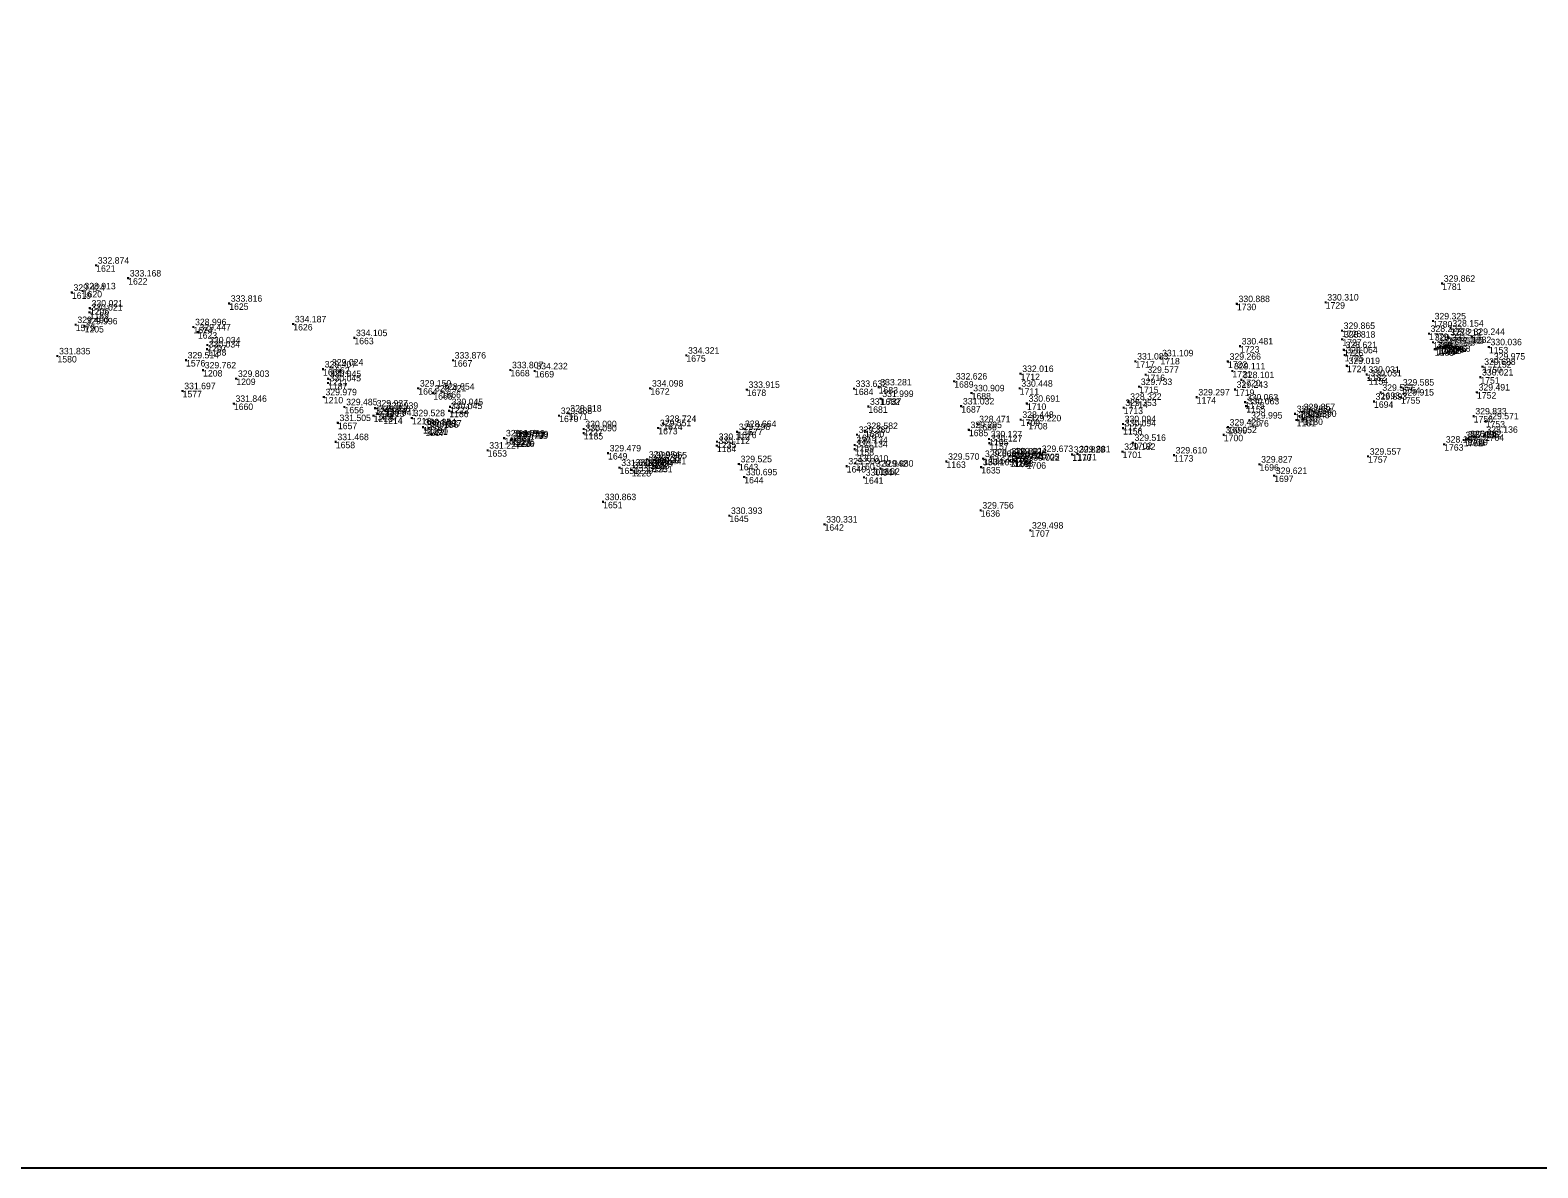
# Model space of a CAD drawing. Extents: x -829398 to -819400, y -1074439 to -1067977.
# Drawn here: x -823169.4 to -822890.4, y -1073000 to -1072789.4 of the extents above; entities that cross this region are included whole.
import ezdxf

# ---------------------------------------------------------------- set-up
doc = ezdxf.new("R2010")
doc.units = 0
for name, color, linetype in [('Vrstva 60', 7, 'Continuous'), ('Vrstva 61', 7, 'Continuous'), ('Čísla bodů_doměření_2012', 7, 'Continuous')]:
    doc.layers.add(name, color=color, linetype=linetype)

# ---------------------------------------------------------------- blocks, each defined once
blk = doc.blocks.new('BOD')
at = {"layer": 'Čísla bodů_doměření_2012'}
for p, q in [((-0.15, 0), (0.15, 0)), ((0, -0.15), (0, 0.15))]:
    blk.add_line(p, q, dxfattribs=at)

msp = doc.modelspace()

# ---------------------------------------------------------------- linework, layer by layer
at = {"layer": 'Vrstva 61'}
msp.add_lwpolyline([(-822700, -1072500), (-823400, -1072500), (-823400, -1073000), (-822700, -1073000)], close=True, dxfattribs=at)

# ---------------------------------------------------------------- block references
at = {"layer": 'Vrstva 60'}
for p in [(-823157.163, -1072832.925), (-823151.242, -1072835.298), (-823161.665, -1072837.939), (-823159.652, -1072837.676), (-822908.115, -1072836.279), (-823158.387, -1072841.622), (-823158.315, -1072840.853), (-823132.546, -1072839.97), (-822946.095, -1072840.039), (-822929.671, -1072839.748), (-823160.942, -1072843.914), (-823159.313, -1072844.162), (-823139.168, -1072844.326), (-823120.693, -1072843.789), (-822909.816, -1072843.236), (-823138.352, -1072845.296), (-823109.39, -1072846.336), (-822926.645, -1072845.008), (-822926.592, -1072846.621), (-822910.551, -1072845.55), (-822909.783, -1072847.153), (-822906.92, -1072846.242), (-822906.533, -1072844.567), (-822902.618, -1072846.118), (-823164.329, -1072849.712), (-823136.652, -1072848.443), (-823136.572, -1072847.678), (-823047.96, -1072849.587), (-822960.239, -1072850.074), (-822945.507, -1072847.883), (-822926.298, -1072848.555), (-822926.156, -1072849.518), (-822909.478, -1072848.472), (-822909.138, -1072848.321), (-822908.89, -1072848.164), (-822908.562, -1072848.134), (-822908.532, -1072848.158), (-822908.059, -1072848.075), (-822907.588, -1072847.886), (-822907.542, -1072847.915), (-822907.232, -1072847.785), (-822906.848, -1072847.79), (-822906.442, -1072847.71), (-822899.474, -1072848.033), (-823140.541, -1072850.46), (-823137.376, -1072852.315), (-823115.181, -1072852.139), (-823113.836, -1072851.78), (-823091.137, -1072850.483), (-823080.525, -1072852.287), (-823076.015, -1072852.482), (-822964.859, -1072850.678), (-822947.752, -1072850.713), (-822946.934, -1072852.491), (-822925.734, -1072851.509), (-822900.635, -1072851.668), (-822898.86, -1072850.684), (-823131.236, -1072853.889), (-823114.27, -1072854.705), (-823114.237, -1072853.926), (-823097.569, -1072855.669), (-823054.633, -1072855.683), (-823012.379, -1072855.458), (-822998.399, -1072854.37), (-822986.277, -1072855.693), (-822986.117, -1072852.975), (-822964.174, -1072855.387), (-822962.962, -1072853.15), (-822945.276, -1072854.116), (-822922.059, -1072853.118), (-822921.691, -1072853.804), (-822915.702, -1072855.492), (-822901.048, -1072853.627), (-823141.169, -1072856.162), (-823115.035, -1072857.291), (-823094.784, -1072856.578), (-823093.255, -1072856.256), (-823036.769, -1072855.92), (-823016.942, -1072855.745), (-823012.021, -1072857.597), (-822995.187, -1072856.554), (-822984.942, -1072858.497), (-822966.135, -1072858.133), (-822953.529, -1072857.319), (-822946.446, -1072855.908), (-822944.565, -1072858.246), (-822920.73, -1072858.111), (-822919.485, -1072856.462), (-822915.74, -1072857.338), (-822901.678, -1072856.408), (-823131.69, -1072858.507), (-823111.216, -1072859.127), (-823105.832, -1072860.736), (-823105.573, -1072859.351), (-823105.128, -1072860.397), (-823104.037, -1072861.079), (-823103.69, -1072859.783), (-823098.731, -1072861.167), (-823091.838, -1072859.842), (-823091.673, -1072859.1), (-823071.499, -1072860.754), (-823069.748, -1072860.306), (-823014.29, -1072859.041), (-822997.091, -1072858.991), (-822967.043, -1072859.27), (-822944.368, -1072858.977), (-822935.331, -1072860.396), (-822934.53, -1072860.816), (-822934.024, -1072860.047), (-822902.28, -1072860.827), (-823112.44, -1072862.064), (-823096.687, -1072862.862), (-823096.686, -1072862.839), (-823096.252, -1072863.315), (-823095.673, -1072863.123), (-823095.652, -1072863.09), (-823066.958, -1072863.2), (-823066.938, -1072863.969), (-823053.165, -1072863.008), (-823052.229, -1072862.223), (-823038.555, -1072863.726), (-823037.421, -1072863.165), (-823014.93, -1072863.534), (-822995.684, -1072863.361), (-822994.101, -1072862.287), (-822986.095, -1072861.467), (-822984.699, -1072862.112), (-822967.164, -1072862.274), (-822967.155, -1072863.047), (-822947.746, -1072862.884), (-822943.766, -1072861.601), (-822935.047, -1072861.543), (-822933.758, -1072861.292), (-822900.058, -1072861.737), (-823112.83, -1072865.594), (-823081.647, -1072864.895), (-823080.292, -1072865.278), (-823080.258, -1072864.954), (-823079.645, -1072865.37), (-823079.58, -1072865.075), (-823042.31, -1072866.313), (-823042.278, -1072865.56), (-823016.806, -1072866.168), (-823016.369, -1072864.257), (-822991.943, -1072865.072), (-822991.902, -1072865.845), (-822965.335, -1072865.728), (-822948.519, -1072864.293), (-822907.745, -1072866.048), (-822904.13, -1072865.244), (-822904.13, -1072865.244), (-822903.66, -1072865.111), (-822903.236, -1072865.04), (-822903.232, -1072865.036), (-822900.233, -1072864.224), (-823084.726, -1072867.155), (-823062.451, -1072867.678), (-823055.22, -1072868.832), (-823054.678, -1072869.459), (-823053.951, -1072868.963), (-823016.81, -1072866.933), (-823016.693, -1072869.559), (-822999.836, -1072869.229), (-822993.024, -1072868.713), (-822991.638, -1072868.454), (-822988.115, -1072868.236), (-822988.061, -1072869.084), (-822987.425, -1072868.224), (-822987.425, -1072868.97), (-822987.356, -1072869.011), (-822984.985, -1072869.388), (-822982.499, -1072867.784), (-822976.567, -1072867.925), (-822975.572, -1072867.84), (-822967.253, -1072867.401), (-822957.732, -1072868.062), (-822921.812, -1072868.284), (-823060.31, -1072870.375), (-823058.064, -1072870.813), (-823057.651, -1072870.291), (-823055.314, -1072869.919), (-823054.094, -1072870.048), (-823038.229, -1072869.684), (-823037.255, -1072872.102), (-823018.288, -1072870.083), (-823015.072, -1072872.162), (-823013.172, -1072870.52), (-823012.047, -1072870.502), (-822993.402, -1072870.263), (-822941.912, -1072869.747), (-822939.194, -1072871.851), (-823063.356, -1072876.699), (-823040.011, -1072879.248), (-822993.493, -1072878.263), (-823022.396, -1072880.849), (-822984.314, -1072881.977)]:
    msp.add_blockref('BOD', p, dxfattribs=at)

# ---------------------------------------------------------------- texts
for s, p in [('1621', (-823157.163, -1072834.125)), ('1622', (-823151.242, -1072836.498)), ('1619', (-823161.665, -1072839.139)), ('1620', (-823159.652, -1072838.876)), ('1781', (-822908.115, -1072837.479)), ('1189', (-823158.387, -1072842.822)), ('1206', (-823158.315, -1072842.053)), ('1625', (-823132.546, -1072841.17)), ('1730', (-822946.095, -1072841.239)), ('1729', (-822929.671, -1072840.948)), ('1579', (-823160.942, -1072845.114)), ('1205', (-823159.313, -1072845.362)), ('1624', (-823139.168, -1072845.526)), ('1626', (-823120.693, -1072844.989)), ('1780', (-822909.816, -1072844.436)), ('1623', (-823138.352, -1072846.496)), ('1663', (-823109.39, -1072847.536)), ('1728', (-822926.645, -1072846.208)), ('1727', (-822926.592, -1072847.821)), ('1779', (-822910.551, -1072846.75)), ('1769', (-822909.783, -1072848.353)), ('1777', (-822906.92, -1072847.442)), ('1778', (-822906.533, -1072845.767)), ('1782', (-822902.618, -1072847.318)), ('1580', (-823164.329, -1072850.912)), ('1188', (-823136.652, -1072849.643)), ('1207', (-823136.572, -1072848.878)), ('1675', (-823047.96, -1072850.787)), ('1723', (-822945.507, -1072849.083)), ('1726', (-822926.298, -1072849.755)), ('1725', (-822926.156, -1072850.718)), ('1183', (-822909.478, -1072849.672)), ('1766', (-822909.138, -1072849.521)), ('1770', (-822908.89, -1072849.364)), ('1771', (-822908.562, -1072849.334)), ('1772', (-822908.532, -1072849.358)), ('1773', (-822908.059, -1072849.275)), ('1775', (-822907.588, -1072849.086)), ('1774', (-822907.542, -1072849.115)), ('1776', (-822907.232, -1072848.985)), ('1767', (-822906.848, -1072848.99)), ('1768', (-822906.442, -1072848.91)), ('1153', (-822899.474, -1072849.233)), ('1576', (-823140.541, -1072851.66)), ('1208', (-823137.376, -1072853.515)), ('1661', (-823115.181, -1072853.339)), ('1662', (-823113.836, -1072852.98)), ('1667', (-823091.137, -1072851.683)), ('1668', (-823080.525, -1072853.487)), ('1669', (-823076.015, -1072853.682)), ('1717', (-822964.859, -1072851.878)), ('1718', (-822960.239, -1072851.274)), ('1722', (-822947.752, -1072851.913)), ('1721', (-822946.934, -1072853.691)), ('1724', (-822925.734, -1072852.709)), ('1750', (-822900.635, -1072852.868)), ('1152', (-822898.86, -1072851.884)), ('1209', (-823131.236, -1072855.089)), ('1187', (-823114.27, -1072855.905)), ('1211', (-823114.237, -1072855.126)), ('1683', (-823012.379, -1072856.658)), ('1689', (-822998.399, -1072855.57)), ('1712', (-822986.117, -1072854.175)), ('1715', (-822964.174, -1072856.587)), ('1716', (-822962.962, -1072854.35)), ('1720', (-822945.276, -1072855.316)), ('1182', (-822922.059, -1072854.318)), ('1154', (-822921.691, -1072855.004)), ('1754', (-822915.702, -1072856.692)), ('1751', (-822901.048, -1072854.827)), ('1577', (-823141.169, -1072857.362)), ('1210', (-823115.035, -1072858.491)), ('1664', (-823097.569, -1072856.869)), ('1665', (-823094.784, -1072857.778)), ('1666', (-823093.255, -1072857.456)), ('1672', (-823054.633, -1072856.883)), ('1678', (-823036.769, -1072857.12)), ('1684', (-823016.942, -1072856.945)), ('1682', (-823012.021, -1072858.797)), ('1688', (-822995.187, -1072857.754)), ('1711', (-822986.277, -1072856.893)), ('1714', (-822966.135, -1072859.333)), ('1174', (-822953.529, -1072858.519)), ('1719', (-822946.446, -1072857.108)), ('1175', (-822944.565, -1072859.446)), ('1694', (-822920.73, -1072859.311)), ('1693', (-822919.485, -1072857.662)), ('1755', (-822915.74, -1072858.538)), ('1752', (-822901.678, -1072857.608)), ('1660', (-823131.69, -1072859.707)), ('1656', (-823111.216, -1072860.327)), ('1215', (-823105.832, -1072861.936)), ('1212', (-823105.573, -1072860.551)), ('1850', (-823105.128, -1072861.597)), ('1214', (-823104.037, -1072862.279)), ('1213', (-823103.69, -1072860.983)), ('1186', (-823091.838, -1072861.042)), ('1222', (-823091.673, -1072860.3)), ('1670', (-823071.499, -1072861.954)), ('1671', (-823069.748, -1072861.506)), ('1681', (-823014.29, -1072860.241)), ('1687', (-822997.091, -1072860.191)), ('1710', (-822984.942, -1072859.697)), ('1713', (-822967.043, -1072860.47)), ('1155', (-822944.368, -1072860.177)), ('1178', (-822935.331, -1072861.596)), ('1177', (-822934.53, -1072862.016)), ('1179', (-822934.024, -1072861.247)), ('1756', (-822902.28, -1072862.027)), ('1657', (-823112.44, -1072863.264)), ('1216', (-823098.731, -1072862.367)), ('1218', (-823096.687, -1072864.062)), ('1219', (-823096.686, -1072864.039)), ('1217', (-823096.252, -1072864.515)), ('1221', (-823095.673, -1072864.323)), ('1220', (-823095.652, -1072864.29)), ('1227', (-823066.958, -1072864.4)), ('1673', (-823053.165, -1072864.208)), ('1674', (-823052.229, -1072863.423)), ('1676', (-823038.555, -1072864.926)), ('1677', (-823037.421, -1072864.365)), ('1680', (-823014.93, -1072864.734)), ('1685', (-822995.684, -1072864.561)), ('1686', (-822994.101, -1072863.487)), ('1709', (-822986.095, -1072862.667)), ('1708', (-822984.699, -1072863.312)), ('1172', (-822967.164, -1072863.474)), ('1156', (-822967.155, -1072864.247)), ('1699', (-822947.746, -1072864.084)), ('1176', (-822943.766, -1072862.801)), ('1181', (-822935.047, -1072862.743)), ('1180', (-822933.758, -1072862.492)), ('1753', (-822900.058, -1072862.937)), ('1658', (-823112.83, -1072866.794)), ('1652', (-823081.647, -1072866.095)), ('1223', (-823080.292, -1072866.478)), ('1224', (-823080.258, -1072866.154)), ('1226', (-823079.645, -1072866.57)), ('1225', (-823079.58, -1072866.275)), ('1185', (-823066.938, -1072865.169)), ('1184', (-823042.31, -1072867.513)), ('1235', (-823042.278, -1072866.76)), ('1159', (-823016.806, -1072867.368)), ('1679', (-823016.369, -1072865.457)), ('1165', (-822991.943, -1072866.272)), ('1157', (-822991.902, -1072867.045)), ('1702', (-822965.335, -1072866.928)), ('1700', (-822948.519, -1072865.493)), ('1763', (-822907.745, -1072867.248)), ('1758', (-822904.13, -1072866.444)), ('1762', (-822904.13, -1072866.444)), ('1761', (-822903.66, -1072866.311)), ('1760', (-822903.236, -1072866.24)), ('1759', (-822903.232, -1072866.236)), ('1764', (-822900.233, -1072865.424)), ('1653', (-823084.726, -1072868.355)), ('1649', (-823062.451, -1072868.878)), ('1233', (-823055.22, -1072870.032)), ('1230', (-823054.678, -1072870.659)), ('1234', (-823053.951, -1072870.163)), ('1158', (-823016.81, -1072868.133)), ('1163', (-822999.836, -1072870.429)), ('1634', (-822993.024, -1072869.913)), ('1164', (-822991.638, -1072869.654)), ('1166', (-822988.115, -1072869.436)), ('1169', (-822988.061, -1072870.284)), ('3241', (-822987.425, -1072870.17)), ('1167', (-822987.425, -1072869.424)), ('1168', (-822987.356, -1072870.211)), ('1706', (-822984.985, -1072870.588)), ('1705', (-822982.499, -1072868.984)), ('1170', (-822976.567, -1072869.125)), ('1171', (-822975.572, -1072869.04)), ('1701', (-822967.253, -1072868.601)), ('1173', (-822957.732, -1072869.262)), ('1757', (-822921.812, -1072869.484)), ('1650', (-823060.31, -1072871.575)), ('1228', (-823058.064, -1072872.013)), ('1229', (-823057.651, -1072871.491)), ('1232', (-823055.314, -1072871.119)), ('1231', (-823054.094, -1072871.248)), ('1643', (-823038.229, -1072870.884)), ('1644', (-823037.255, -1072873.302)), ('1640', (-823018.288, -1072871.283)), ('1160', (-823016.693, -1072870.759)), ('1641', (-823015.072, -1072873.362)), ('1161', (-823013.172, -1072871.72)), ('1162', (-823012.047, -1072871.702)), ('1635', (-822993.402, -1072871.463)), ('1696', (-822941.912, -1072870.947)), ('1697', (-822939.194, -1072873.051)), ('1651', (-823063.356, -1072877.899)), ('1645', (-823040.011, -1072880.448)), ('1636', (-822993.493, -1072879.463)), ('1642', (-823022.396, -1072882.049)), ('1707', (-822984.314, -1072883.177))]:
    msp.add_text(s, height=1.2, dxfattribs=at).set_placement(p)
at = {"layer": 'Vrstva 61'}
for s, p in [('332.874', (-823156.863, -1072832.625)), ('333.168', (-823150.942, -1072834.998)), ('329.862', (-822907.815, -1072835.979)), ('329.424', (-823161.365, -1072837.639)), ('328.913', (-823159.352, -1072837.376)), ('333.816', (-823132.246, -1072839.67)), ('330.888', (-822945.795, -1072839.739)), ('330.310', (-822929.371, -1072839.448)), ('330.021', (-823158.087, -1072841.322)), ('330.021', (-823158.015, -1072840.553)), ('329.490', (-823160.642, -1072843.614)), ('329.996', (-823159.013, -1072843.862)), ('328.996', (-823138.868, -1072844.026)), ('329.447', (-823138.052, -1072844.996)), ('334.187', (-823120.393, -1072843.489)), ('329.865', (-822926.345, -1072844.708)), ('328.222', (-822910.251, -1072845.25)), ('329.325', (-822909.516, -1072842.936)), ('328.154', (-822906.233, -1072844.267)), ('330.034', (-823136.352, -1072848.143)), ('330.034', (-823136.272, -1072847.378)), ('334.105', (-823109.09, -1072846.036)), ('330.481', (-822945.207, -1072847.583)), ('328.818', (-822926.292, -1072846.321)), ('328.621', (-822925.998, -1072848.255)), ('328.331', (-822909.483, -1072846.853)), ('329.254', (-822909.178, -1072848.172)), ('329.185', (-822908.838, -1072848.021)), ('327.812', (-822908.59, -1072847.864)), ('327.420', (-822908.262, -1072847.834)), ('328.296', (-822908.232, -1072847.858)), ('328.496', (-822907.759, -1072847.775)), ('327.378', (-822907.288, -1072847.586)), ('328.269', (-822907.242, -1072847.615)), ('327.686', (-822906.932, -1072847.485)), ('328.212', (-822906.62, -1072845.942)), ('329.165', (-822906.548, -1072847.49)), ('329.415', (-822906.142, -1072847.41)), ('329.244', (-822902.318, -1072845.818)), ('330.036', (-822899.174, -1072847.733)), ('331.835', (-823164.029, -1072849.412)), ('329.514', (-823140.241, -1072850.16)), ('333.876', (-823090.837, -1072850.183)), ('334.321', (-823047.66, -1072849.287)), ('331.083', (-822964.559, -1072850.378)), ('331.109', (-822959.939, -1072849.774)), ('329.266', (-822947.452, -1072850.413)), ('328.064', (-822925.856, -1072849.218)), ('329.975', (-822898.56, -1072850.384)), ('329.762', (-823137.076, -1072852.015)), ('329.803', (-823130.936, -1072853.589)), ('329.407', (-823114.881, -1072851.839)), ('330.045', (-823113.937, -1072853.626)), ('329.024', (-823113.536, -1072851.48)), ('333.807', (-823080.225, -1072851.987)), ('334.232', (-823075.715, -1072852.182)), ('332.016', (-822985.817, -1072852.675)), ('329.577', (-822962.662, -1072852.85)), ('329.111', (-822946.634, -1072852.191)), ('328.101', (-822944.976, -1072853.816)), ('329.019', (-822925.434, -1072851.209)), ('330.031', (-822921.759, -1072852.818)), ('330.031', (-822921.391, -1072853.504)), ('330.021', (-822900.748, -1072853.327)), ('329.688', (-822900.335, -1072851.368)), ('331.697', (-823140.869, -1072855.862)), ('330.045', (-823113.97, -1072854.405)), ('329.150', (-823097.269, -1072855.369)), ('329.421', (-823094.484, -1072856.278)), ('328.954', (-823092.955, -1072855.956)), ('334.098', (-823054.333, -1072855.383)), ('333.915', (-823036.469, -1072855.62)), ('333.632', (-823016.642, -1072855.445)), ('333.281', (-823012.079, -1072855.158)), ('332.626', (-822998.099, -1072854.07)), ('330.909', (-822994.887, -1072856.254)), ('330.448', (-822985.977, -1072855.393)), ('329.733', (-822963.874, -1072855.087)), ('329.243', (-822946.146, -1072855.608)), ('329.567', (-822919.185, -1072856.162)), ('329.585', (-822915.402, -1072855.192)), ('329.491', (-822901.378, -1072856.108)), ('331.846', (-823131.39, -1072858.207)), ('329.979', (-823114.735, -1072856.991)), ('329.485', (-823110.916, -1072858.827)), ('329.937', (-823105.273, -1072859.051)), ('329.939', (-823103.39, -1072859.483)), ('330.045', (-823091.538, -1072859.542)), ('330.045', (-823091.373, -1072858.8)), ('331.737', (-823013.99, -1072858.741)), ('331.999', (-823011.721, -1072857.297)), ('331.032', (-822996.791, -1072858.691)), ('330.691', (-822984.642, -1072858.197)), ('329.353', (-822966.743, -1072858.97)), ('328.322', (-822965.835, -1072857.833)), ('329.297', (-822953.229, -1072857.019)), ('330.063', (-822944.265, -1072857.946)), ('330.063', (-822944.068, -1072858.677)), ('329.893', (-822920.43, -1072857.811)), ('329.915', (-822915.44, -1072857.038)), ('331.505', (-823112.14, -1072861.764)), ('329.934', (-823105.532, -1072860.436)), ('329.956', (-823104.828, -1072860.097)), ('329.941', (-823103.737, -1072860.779)), ('329.528', (-823098.431, -1072860.867)), ('329.488', (-823071.199, -1072860.454)), ('328.818', (-823069.448, -1072860.006)), ('328.724', (-823051.929, -1072861.923)), ('328.471', (-822993.801, -1072861.987)), ('328.448', (-822985.795, -1072861.167)), ('329.220', (-822984.399, -1072861.812)), ('330.094', (-822966.864, -1072861.974)), ('329.995', (-822943.466, -1072861.301)), ('329.798', (-822935.031, -1072860.096)), ('329.848', (-822934.747, -1072861.243)), ('329.974', (-822934.23, -1072860.516)), ('329.857', (-822933.724, -1072859.747)), ('329.890', (-822933.458, -1072860.992)), ('329.833', (-822901.98, -1072860.527)), ('329.571', (-822899.758, -1072861.437)), ('330.164', (-823096.387, -1072862.562)), ('329.854', (-823096.386, -1072862.539)), ('330.136', (-823095.952, -1072863.015)), ('330.137', (-823095.373, -1072862.823)), ('329.877', (-823095.352, -1072862.79)), ('329.449', (-823081.347, -1072864.595)), ('329.722', (-823079.992, -1072864.978)), ('329.733', (-823079.958, -1072864.654)), ('329.739', (-823079.345, -1072865.07)), ('329.739', (-823079.28, -1072864.775)), ('330.090', (-823066.658, -1072862.9)), ('330.090', (-823066.638, -1072863.669)), ('329.551', (-823052.865, -1072862.708)), ('329.298', (-823038.255, -1072863.426)), ('328.664', (-823037.121, -1072862.865)), ('329.380', (-823016.069, -1072863.957)), ('328.582', (-823014.63, -1072863.234)), ('329.295', (-822995.384, -1072863.061)), ('330.127', (-822991.643, -1072864.772)), ('330.094', (-822966.855, -1072862.747)), ('330.052', (-822948.219, -1072863.993)), ('329.426', (-822947.446, -1072862.584)), ('325.454', (-822903.83, -1072864.944)), ('326.752', (-822903.83, -1072864.944)), ('327.195', (-822903.36, -1072864.811)), ('326.752', (-822902.936, -1072864.74)), ('325.552', (-822902.932, -1072864.736)), ('328.136', (-822899.933, -1072863.924)), ('331.468', (-823112.53, -1072865.294)), ('331.227', (-823084.426, -1072866.855)), ('329.479', (-823062.151, -1072867.378)), ('330.112', (-823042.01, -1072866.013)), ('330.112', (-823041.978, -1072865.26)), ('330.134', (-823016.51, -1072866.633)), ('330.134', (-823016.506, -1072865.868)), ('330.127', (-822991.602, -1072865.545)), ('329.891', (-822987.815, -1072867.936)), ('329.924', (-822987.125, -1072867.924)), ('329.673', (-822982.199, -1072867.484)), ('329.829', (-822976.267, -1072867.625)), ('329.881', (-822975.272, -1072867.54)), ('329.182', (-822966.953, -1072867.101)), ('329.516', (-822965.035, -1072865.428)), ('329.610', (-822957.432, -1072867.762)), ('328.137', (-822907.445, -1072865.748)), ('331.098', (-823060.01, -1072870.075)), ('331.115', (-823057.764, -1072870.513)), ('330.956', (-823057.351, -1072869.991)), ('330.400', (-823055.014, -1072869.619)), ('329.954', (-823054.92, -1072868.532)), ('330.217', (-823054.378, -1072869.159)), ('330.441', (-823053.794, -1072869.748)), ('329.965', (-823053.651, -1072868.663)), ('329.525', (-823037.929, -1072869.384)), ('329.500', (-823017.988, -1072869.783)), ('330.010', (-823016.393, -1072869.259)), ('329.942', (-823012.872, -1072870.22)), ('329.980', (-823011.747, -1072870.202)), ('329.570', (-822999.536, -1072868.929)), ('330.105', (-822993.102, -1072869.963)), ('329.666', (-822992.724, -1072868.413)), ('329.981', (-822991.338, -1072868.154)), ('329.933', (-822987.761, -1072868.784)), ('329.925', (-822987.125, -1072868.67)), ('329.915', (-822987.056, -1072868.711)), ('330.022', (-822984.685, -1072869.088)), ('329.827', (-822941.612, -1072869.447)), ('329.557', (-822921.512, -1072867.984)), ('330.695', (-823036.955, -1072871.802)), ('330.344', (-823014.772, -1072871.862)), ('329.621', (-822938.894, -1072871.551)), ('330.863', (-823063.056, -1072876.399)), ('330.393', (-823039.711, -1072878.948)), ('329.756', (-822993.193, -1072877.963)), ('330.331', (-823022.096, -1072880.549)), ('329.498', (-822984.014, -1072881.677))]:
    msp.add_text(s, height=1.2, dxfattribs=at).set_placement(p)

doc.saveas('drawing.dxf')
